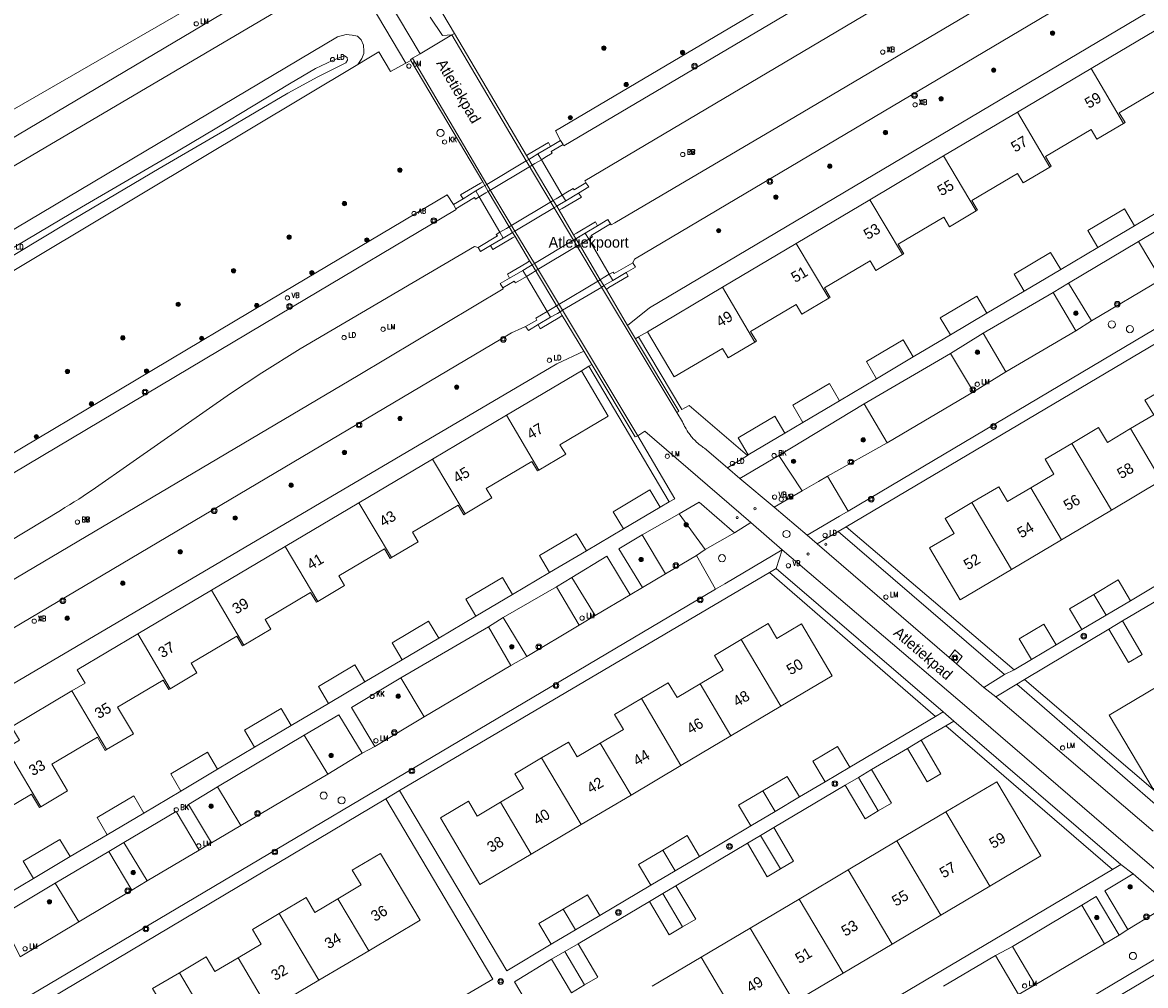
# Model space of a CAD drawing. Header units: metres. Extents: x 138165 to 154469, y 480134 to 494189.
# Tile 776 of 1056: x 145573 to 145703, y 488612 to 488723. Entities that reach past the tile are written whole.
import ezdxf

# ---------------------------------------------------------------- set-up
doc = ezdxf.new("R2010")
doc.units = ezdxf.units.M
doc.header["$LTSCALE"] = 0.001
doc.header["$MEASUREMENT"] = 0
for name, color, linetype, lineweight in [('Level 5', 7, 'Continuous', 0), ('TOP-L-topo objecten punt', 7, 'Continuous', 0), ('TOP-L-topo objecten vlak', 7, 'Continuous', 0), ('TOP-T-topo huisnummering naamgeving', 7, 'Continuous', 0)]:
    doc.layers.add(name, color=color, linetype=linetype, lineweight=lineweight)
doc.styles.add('Style-INTL_ISO', font='INTL_ISO.shx')
doc.styles.add('Style-STANDARD', font='STANDARD.shx')

# ---------------------------------------------------------------- blocks, each defined once
blk = doc.blocks.new('24')
at = {"layer": 'TOP-L-topo objecten punt', "color": 7, "linetype": 'Continuous', "lineweight": 0}
for radius in [0.025, 0.0182, 0.0115, 0.005]:
    blk.add_circle((0, 0), radius, dxfattribs=at)
blk = doc.blocks.new('121')
at = {"layer": 'TOP-L-topo objecten punt', "color": 7, "linetype": 'Continuous', "lineweight": 0}
blk.add_circle((0, 0), 0.025, dxfattribs=at)
at = {"layer": 'TOP-L-topo objecten punt', "color": 7, "linetype": 'Continuous', "lineweight": 0, "style": 'Style-STANDARD'}
blk.add_text('LD', height=0.06, dxfattribs=at).set_placement((0.0483, 0))
blk = doc.blocks.new('39')
at = {"layer": 'TOP-L-topo objecten punt', "color": 7, "linetype": 'Continuous', "lineweight": 0}
for p, q in [((0.0175, 0.0175), (-0.0175, 0.0175)), ((-0.0175, 0.0175), (-0.0175, -0.0175)), ((0.0175, 0.0175), (0.0175, -0.0175)), ((0.0175, -0.0175), (-0.0175, -0.0175))]:
    blk.add_line(p, q, dxfattribs=at)
blk.add_circle((0, 0), 0.0332, dxfattribs=at)
blk = doc.blocks.new('*U13')
at = {"layer": 'Level 5', "color": 7, "linetype": 'Continuous', "lineweight": 0}
blk.add_circle((0, 0), 0.0415, dxfattribs=at)
blk = doc.blocks.new('150')
at = {"layer": 'Level 5', "color": 7, "linetype": 'Continuous', "lineweight": 0}
blk.add_blockref('*U13', (0, 0), dxfattribs=at)
blk = doc.blocks.new('72')
at = {"layer": 'TOP-L-topo objecten punt', "color": 7, "linetype": 'Continuous', "lineweight": 0}
blk.add_circle((0, 0), 0.025, dxfattribs=at)
at = {"layer": 'TOP-L-topo objecten punt', "color": 7, "linetype": 'Continuous', "lineweight": 0, "style": 'Style-STANDARD'}
blk.add_text('BK', height=0.06, dxfattribs=at).set_placement((0.0483, 0))
blk = doc.blocks.new('10')
at = {"layer": 'TOP-L-topo objecten punt', "linetype": 'Continuous', "lineweight": 0}
blk.add_circle((0, 0), 0.0125, dxfattribs=at)
blk = doc.blocks.new('16')
at = {"layer": 'TOP-L-topo objecten punt', "color": 7, "linetype": 'Continuous', "lineweight": 0}
blk.add_circle((0, 0), 0.025, dxfattribs=at)
at = {"layer": 'TOP-L-topo objecten punt', "color": 7, "linetype": 'Continuous', "lineweight": 0, "style": 'Style-STANDARD'}
blk.add_text('LM', height=0.06, dxfattribs=at).set_placement((0.0483, 0))
blk = doc.blocks.new('119')
at = {"layer": 'TOP-L-topo objecten punt', "color": 7, "linetype": 'Continuous', "lineweight": 0}
blk.add_circle((0, 0), 0.025, dxfattribs=at)
at = {"layer": 'TOP-L-topo objecten punt', "color": 7, "linetype": 'Continuous', "lineweight": 0, "style": 'Style-STANDARD'}
blk.add_text('KK', height=0.06, dxfattribs=at).set_placement((0.0483, 0))
blk = doc.blocks.new('127')
at = {"layer": 'TOP-L-topo objecten punt', "color": 7, "linetype": 'Continuous', "lineweight": 0}
blk.add_circle((0, 0), 0.025, dxfattribs=at)
at = {"layer": 'TOP-L-topo objecten punt', "color": 7, "linetype": 'Continuous', "lineweight": 0, "style": 'Style-STANDARD'}
blk.add_text('RB', height=0.06, dxfattribs=at).set_placement((0.0483, 0))
blk = doc.blocks.new('11')
at = {"layer": 'TOP-L-topo objecten punt', "color": 7, "linetype": 'Continuous', "lineweight": 0}
blk.add_circle((0, 0), 0.025, dxfattribs=at)
at = {"layer": 'TOP-L-topo objecten punt', "color": 7, "linetype": 'Continuous', "lineweight": 0, "style": 'Style-STANDARD'}
blk.add_text('AB', height=0.06, dxfattribs=at).set_placement((0.0483, 0))
blk = doc.blocks.new('14')
at = {"layer": 'TOP-L-topo objecten punt', "color": 7, "linetype": 'Continuous', "lineweight": 0}
blk.add_circle((0, 0), 0.025, dxfattribs=at)
at = {"layer": 'TOP-L-topo objecten punt', "color": 7, "linetype": 'Continuous', "lineweight": 0, "style": 'Style-STANDARD'}
blk.add_text('VB', height=0.06, dxfattribs=at).set_placement((0.0483, 0))

msp = doc.modelspace()

# ---------------------------------------------------------------- linework, layer by layer
at = {"layer": 'TOP-L-topo objecten vlak', "flags": 128}
for points in [[(145635.71, 488709.04), (145635.79, 488708.9), (145667.98, 488727.94), (145701.67, 488747.87), (145756.54, 488780.36), (145771.54, 488789.3), (145791.79, 488801.29), (145793.03, 488802.07), (145793.43, 488802.32), (145793.82, 488802.59), (145794.21, 488802.85), (145794.6, 488803.13), (145794.98, 488803.4), (145795.36, 488803.68), (145795.74, 488803.97), (145796.11, 488804.26)], [(145814.22, 488796.31), (145813.68, 488796.05), (145813.14, 488795.79), (145812.59, 488795.52), (145812.06, 488795.24), (145811.52, 488794.96), (145779.78, 488776.22), (145765.47, 488767.79), (145643.98, 488695.76), (145643.81, 488695.33)], [(145560.85, 488785.25), (145568.48, 488789.75), (145603.28, 488732.09), (145603.69, 488731.44), (145527.35, 488687.42)], [(145643.19, 488688.07), (145645.74, 488690.11), (145807.33, 488785.98)], [(145738.81, 488764.41), (145718.01, 488752.1), (145670.45, 488723.93), (145638.23, 488704.82), (145638.36, 488704.62)], [(145641.2, 488699.87), (145641.3, 488699.72), (145641.73, 488699.97), (145662.67, 488712.28), (145686.67, 488726.51), (145722.59, 488747.84), (145741.88, 488759.21)], [(145608.55, 488731.59), (145565.75, 488706.19)], [(145567.24, 488703.76), (145610.12, 488729.03), (145610.24, 488729.1), (145610.36, 488729.16), (145610.48, 488729.21), (145610.61, 488729.26), (145610.74, 488729.29), (145610.87, 488729.33), (145611.01, 488729.36)], [(145611.01, 488729.36), (145617.46, 488718.46)], [(145666.96, 488729.66), (145634.82, 488710.65), (145635.42, 488709.51)], [(145614.12, 488728.04), (145619.15, 488719.58)], [(145625.5, 488726.41), (145623.27, 488725.09), (145621.75, 488724.19), (145623.1, 488721.91)], [(145622.81, 488721.76), (145621.73, 488721.67), (145620.29, 488723.83)], [(145705.49, 488722.93), (145696.94, 488717.86)], [(145611.9, 488718.32), (145612.39, 488719.02), (145612.6, 488719.59), (145612.62, 488719.86), (145612.58, 488720.58), (145612.28, 488721.18), (145611.88, 488721.6), (145611.27, 488721.74), (145610.57, 488721.79), (145609.54, 488721.55), (145529.01, 488673.65), (145528.28, 488673.03), (145527.78, 488672.2), (145527.69, 488671.53), (145527.81, 488670.95), (145528.14, 488670.42), (145528.7, 488669.93), (145529.34, 488669.74), (145530.45, 488669.86), (145531.25, 488670.06)], [(145619.15, 488719.58), (145622.81, 488721.76)], [(145623.1, 488721.91), (145622.81, 488721.76)], [(145631.42, 488707.14), (145622.81, 488721.76)], [(145631.46, 488707.76), (145623.1, 488721.91)], [(145611.9, 488718.32), (145612.98, 488718.97), (145614.35, 488719.79), (145615.69, 488717.53), (145617.46, 488718.46)], [(145668.77, 488666.53), (145759.52, 488720.4), (145759.91, 488720.65)], [(145564.4, 488691.66), (145577.99, 488699.83), (145588.86, 488706.25), (145596.44, 488710.69), (145603.8, 488715.01), (145607.26, 488716.9), (145610.51, 488718.51), (145610.73, 488718.82), (145610.66, 488719.15), (145610.37, 488719.33), (145610, 488719.23), (145608.96, 488718.78), (145607, 488717.85), (145603.98, 488716.08), (145595.57, 488710.98), (145591.08, 488708.31), (145579.88, 488701.78), (145569.73, 488695.78)], [(145617.46, 488718.46), (145618.05, 488718.8)], [(145618.05, 488718.8), (145618.02, 488718.85), (145618.26, 488719.05)], [(145618.05, 488718.8), (145626.4, 488704.74)], [(145619.15, 488719.58), (145618.26, 488719.05)], [(145618.26, 488719.05), (145626.87, 488704.43)], [(145531.25, 488670.06), (145611.9, 488718.32)], [(145696.94, 488717.86), (145688.39, 488712.79)], [(145700.71, 488711.49), (145696.94, 488717.86)], [(145700.71, 488711.49), (145700.87, 488711.59), (145700.21, 488712.71), (145705.5, 488715.84), (145706.16, 488714.72), (145709.27, 488716.57)], [(145688.39, 488712.79), (145679.84, 488707.72)], [(145688.39, 488712.79), (145692.17, 488706.43)], [(145692.17, 488706.43), (145692.32, 488706.52), (145691.66, 488707.64), (145696.95, 488710.77), (145697.61, 488709.65), (145700.71, 488711.49)], [(145635.42, 488709.51), (145634.27, 488708.83)], [(145635.42, 488709.51), (145635.71, 488709.04)], [(145634.27, 488708.83), (145634, 488709.3), (145631.77, 488707.95), (145631.46, 488707.76)], [(145633.19, 488707.29), (145632.79, 488707.96), (145634.27, 488708.83)], [(145635.71, 488709.04), (145634.34, 488708.22), (145634.46, 488708.03), (145633.59, 488707.53), (145633.19, 488707.29)], [(145633.19, 488707.29), (145632.79, 488707.96), (145632.03, 488707.51), (145631.73, 488707.32), (145631.42, 488707.14), (145626.87, 488704.43), (145626.62, 488704.28), (145626.38, 488704.14), (145625.58, 488703.67), (145625.98, 488702.99)], [(145633.19, 488707.29), (145632.43, 488706.84), (145632.11, 488706.64), (145627.02, 488703.61), (145626.77, 488703.46), (145625.98, 488702.99)], [(145626.87, 488704.43), (145631.42, 488707.14)], [(145631.73, 488707.32), (145631.42, 488707.14)], [(145648.89, 488677.97), (145640.18, 488692.51), (145636.92, 488697.97), (145634.67, 488701.71), (145631.42, 488707.14)], [(145631.46, 488707.76), (145631.73, 488707.32)], [(145635.25, 488701.44), (145634.97, 488701.89), (145634.55, 488702.55), (145632.11, 488706.64), (145631.73, 488707.32)], [(145635.61, 488703.19), (145633.19, 488707.29)], [(145635.61, 488703.19), (145633.19, 488707.29)], [(145679.84, 488707.72), (145671.29, 488702.65)], [(145683.61, 488701.36), (145679.84, 488707.72)], [(145683.61, 488701.36), (145683.77, 488701.45), (145683.11, 488702.57), (145688.4, 488705.7), (145689.06, 488704.59), (145692.17, 488706.43)], [(145626.4, 488704.74), (145626.12, 488704.58), (145623.83, 488703.2), (145624.12, 488702.75)], [(145626.62, 488704.28), (145626.4, 488704.74)], [(145626.87, 488704.43), (145626.62, 488704.28)], [(145626.62, 488704.28), (145627.02, 488703.61), (145629.45, 488699.51), (145629.84, 488698.84), (145630.15, 488698.39)], [(145626.87, 488704.43), (145630.12, 488699), (145632.38, 488695.25), (145635.63, 488689.83), (145644.36, 488675.29)], [(145635.61, 488703.19), (145636.04, 488703.45), (145636.89, 488703.96), (145637.01, 488703.78), (145638.36, 488704.62)], [(145638.36, 488704.62), (145638.69, 488704.15), (145637.51, 488703.42)], [(145622.99, 488702.08), (145622.27, 488703.23), (145603.32, 488691.96), (145569.05, 488671.57)], [(145625.98, 488702.99), (145625.54, 488702.73), (145625.42, 488702.91), (145623.28, 488701.61)], [(145624.12, 488702.75), (145625.58, 488703.67), (145625.98, 488702.99)], [(145625.98, 488702.99), (145628.38, 488698.88)], [(145625.98, 488702.99), (145628.38, 488698.88)], [(145628.38, 488698.88), (145628.78, 488698.2), (145629.52, 488698.65), (145629.84, 488698.84), (145630.12, 488699), (145634.71, 488701.73), (145634.97, 488701.89), (145635.29, 488702.09), (145636.01, 488702.52), (145635.61, 488703.19)], [(145628.38, 488698.88), (145629.13, 488699.33), (145629.45, 488699.51), (145634.55, 488702.55), (145634.89, 488702.75), (145635.61, 488703.19)], [(145637.51, 488703.42), (145637.83, 488702.93), (145635.59, 488701.64), (145635.25, 488701.44)], [(145637.51, 488703.42), (145636.01, 488702.52), (145635.61, 488703.19)], [(145702.43, 488697.8), (145710.87, 488702.83), (145713.52, 488698.41)], [(145570.07, 488669.85), (145604.34, 488690.24), (145623.33, 488701.53), (145623.28, 488701.61)], [(145624.12, 488702.75), (145622.99, 488702.08)], [(145623.28, 488701.61), (145622.99, 488702.08)], [(145671.29, 488702.65), (145662.74, 488697.58)], [(145675.06, 488696.29), (145671.29, 488702.65)], [(145701.97, 488699.62), (145700.8, 488701.61), (145696.55, 488699.09), (145697.72, 488697.11)], [(145706.27, 488702.19), (145701.97, 488699.62)], [(145635.25, 488701.44), (145636.92, 488698.57)], [(145639.71, 488699.63), (145640.89, 488700.34), (145641.2, 488699.87)], [(145675.06, 488696.29), (145675.22, 488696.38), (145674.55, 488697.5), (145679.85, 488700.63), (145680.51, 488699.52), (145683.61, 488701.36)], [(145636.92, 488698.57), (145637.25, 488698.77), (145639.46, 488700.09), (145639.71, 488699.63)], [(145638.69, 488698.08), (145638.28, 488698.78), (145639.71, 488699.63)], [(145641.2, 488699.87), (145638.95, 488698.52), (145639.12, 488698.34), (145638.69, 488698.08)], [(145701.97, 488699.62), (145697.72, 488697.11)], [(145625.87, 488697.11), (145628.1, 488698.45), (145627.96, 488698.63), (145628.38, 488698.88)], [(145628.38, 488698.88), (145628.78, 488698.2), (145627.3, 488697.34)], [(145630.15, 488698.39), (145629.83, 488698.24), (145627.56, 488696.86), (145627.3, 488697.34)], [(145631.83, 488695.56), (145630.15, 488698.39)], [(145638.69, 488698.08), (145638.28, 488698.78), (145637.49, 488698.31), (145637.19, 488698.13), (145636.95, 488697.99), (145632.4, 488695.26), (145632.11, 488695.09), (145631.74, 488694.87), (145631.04, 488694.45), (145631.45, 488693.76)], [(145631.45, 488693.76), (145632.16, 488694.19), (145632.52, 488694.41), (145637.61, 488697.44), (145637.91, 488697.62), (145638.69, 488698.08)], [(145640.73, 488692.25), (145640.45, 488692.69), (145640.02, 488693.37), (145637.61, 488697.44), (145637.19, 488698.13), (145636.92, 488698.57)], [(145638.69, 488698.08), (145641.07, 488694)], [(145641.07, 488694), (145638.69, 488698.08)], [(145694.32, 488692.97), (145702.43, 488697.8)], [(145705.08, 488693.39), (145702.43, 488697.8)], [(145625.87, 488697.11), (145625.42, 488697.24), (145605.24, 488685.38), (145600.79, 488682.59), (145597.16, 488680.18), (145585.84, 488672.3), (145581.1, 488668.99), (145580.58, 488668.64), (145580.07, 488668.29), (145579.54, 488667.95), (145579.02, 488667.61), (145578.48, 488667.28), (145577.95, 488666.95), (145577.42, 488666.63), (145544.8, 488646.96)], [(145627.3, 488697.34), (145626.14, 488696.64), (145625.87, 488697.11)], [(145662.74, 488697.58), (145654.19, 488692.52)], [(145662.74, 488697.58), (145666.51, 488691.22)], [(145693.42, 488694.56), (145692.24, 488696.54), (145688, 488694.02), (145689.17, 488692.04)], [(145697.72, 488697.11), (145693.42, 488694.56)], [(145629.5, 488693.55), (145629.25, 488694.03), (145631.52, 488695.35), (145631.83, 488695.56)], [(145631.83, 488695.56), (145632.11, 488695.09), (145635.37, 488689.64), (145635.61, 488689.24)], [(145641.07, 488694), (145641.51, 488694.26), (145641.63, 488694.09), (145643.81, 488695.33)], [(145643.81, 488695.33), (145644.11, 488694.84), (145643.01, 488694.23)], [(145666.51, 488691.22), (145666.67, 488691.31), (145666.01, 488692.43), (145671.3, 488695.56), (145671.96, 488694.45), (145675.06, 488696.29)], [(145631.45, 488693.76), (145630.18, 488693.01), (145630.05, 488693.21), (145628.72, 488692.42)], [(145629.5, 488693.55), (145631.04, 488694.45), (145631.45, 488693.76)], [(145631.45, 488693.76), (145633.87, 488689.7)], [(145631.45, 488693.76), (145633.87, 488689.7)], [(145641.07, 488694), (145640.37, 488693.58), (145640.02, 488693.37), (145634.95, 488690.35), (145634.65, 488690.17), (145633.87, 488689.7)], [(145633.87, 488689.7), (145634.27, 488689.03), (145635.08, 488689.47), (145635.37, 488689.64), (145635.64, 488689.84), (145640.19, 488692.52), (145640.45, 488692.69), (145640.79, 488692.88), (145641.48, 488693.3), (145641.07, 488694)], [(145643.01, 488694.23), (145643.26, 488693.77), (145641.03, 488692.46), (145640.73, 488692.25)], [(145643.01, 488694.23), (145641.48, 488693.3), (145641.07, 488694)], [(145693.42, 488694.56), (145689.17, 488692.04)], [(145559.41, 488651.19), (145580.41, 488663.6), (145611.96, 488682.27), (145628.76, 488692.32), (145628.72, 488692.42)], [(145628.72, 488692.42), (145628.41, 488692.92), (145629.5, 488693.55)], [(145654.19, 488692.52), (145645.48, 488687.35)], [(145657.96, 488686.15), (145654.19, 488692.52)], [(145668.55, 488664.71), (145716.69, 488693.26)], [(145692.55, 488691.88), (145694.32, 488692.97)], [(145694.32, 488692.97), (145696.98, 488688.59)], [(145705.08, 488693.39), (145696.98, 488688.59)], [(145640.73, 488692.25), (145643.19, 488688.07)], [(145657.96, 488686.15), (145658.12, 488686.24), (145657.46, 488687.36), (145662.75, 488690.49), (145663.41, 488689.38), (145666.51, 488691.22)], [(145684.86, 488689.48), (145683.69, 488691.48), (145679.44, 488688.96), (145680.62, 488686.98)], [(145684.44, 488687.16), (145692.55, 488691.88)], [(145689.17, 488692.04), (145684.86, 488689.48)], [(145695.17, 488687.46), (145692.55, 488691.88)], [(145631.36, 488687.95), (145632.66, 488688.7), (145632.56, 488688.92), (145633.87, 488689.7)], [(145633.87, 488689.7), (145634.27, 488689.03), (145632.82, 488688.17)], [(145635.61, 488689.24), (145635.32, 488689.02), (145633.05, 488687.69), (145632.82, 488688.17)], [(145638.11, 488685.11), (145635.61, 488689.24)], [(145684.86, 488689.48), (145680.62, 488686.98)], [(145696.98, 488688.59), (145695.17, 488687.46)], [(145631.36, 488687.95), (145630.93, 488687.77), (145629.74, 488687.2), (145560.24, 488646.06), (145555.52, 488643.21), (145555.27, 488643.08), (145555.02, 488642.95), (145554.9, 488642.88), (145554.66, 488642.73)], [(145632.82, 488688.17), (145631.69, 488687.47), (145631.36, 488687.95)], [(145644.1, 488686.53), (145643.19, 488688.07)], [(145645.48, 488687.35), (145644.44, 488686.74)], [(145645.48, 488687.35), (145648.6, 488682.11), (145654.19, 488685.42), (145654.86, 488684.31), (145657.96, 488686.15)], [(145695.17, 488687.46), (145687.06, 488682.71)], [(145644.1, 488686.53), (145644.44, 488686.74)], [(145648.89, 488677.97), (145649.12, 488678.13), (145644.1, 488686.53)], [(145644.44, 488686.74), (145649.48, 488678.31), (145650.32, 488678.81), (145657.08, 488673.01)], [(145676.32, 488684.42), (145675.14, 488686.4), (145670.89, 488683.88), (145672.07, 488681.9)], [(145680.62, 488686.98), (145676.32, 488684.42)], [(145680.62, 488684.84), (145684.44, 488687.16)], [(145684.44, 488687.16), (145687.06, 488682.71)], [(145557.4, 488625.93), (145557.69, 488627.52), (145558.12, 488629.6), (145558.85, 488632), (145559.56, 488633.77), (145560.51, 488635.67), (145561.65, 488637.56), (145563.32, 488639.78), (145564.69, 488641.3), (145566.06, 488642.59), (145567.18, 488643.52), (145568.44, 488644.44), (145569.85, 488645.34), (145634.98, 488683.64), (145638.11, 488685.11)], [(145638.11, 488685.11), (145639.05, 488683.55)], [(145670.63, 488678.97), (145680.62, 488684.84)], [(145683.31, 488680.39), (145680.62, 488684.84)], [(145638.71, 488683.34), (145637.84, 488682.82)], [(145638.71, 488683.34), (145639.05, 488683.55)], [(145648.03, 488667.63), (145638.71, 488683.34)], [(145639.05, 488683.55), (145644.08, 488675.16), (145644.36, 488675.29)], [(145676.32, 488684.42), (145672.07, 488681.9)], [(145637.84, 488682.82), (145629.13, 488677.66)], [(145632.91, 488671.29), (145636.01, 488673.14), (145635.35, 488674.25), (145640.95, 488677.57), (145637.84, 488682.82)], [(145687.06, 488682.71), (145683.31, 488680.39)], [(145667.77, 488679.35), (145666.6, 488681.33), (145662.35, 488678.82), (145663.52, 488676.84)], [(145672.07, 488681.9), (145667.77, 488679.35)], [(145706.28, 488681.27), (145703.17, 488679.42), (145704.2, 488677.7), (145701.51, 488676.11)], [(145683.31, 488680.39), (145673.28, 488674.47)], [(145660.71, 488672.98), (145670.63, 488678.97)], [(145667.77, 488679.35), (145663.52, 488676.84)], [(145670.63, 488678.97), (145673.28, 488674.47)], [(145629.13, 488677.66), (145620.58, 488672.59)], [(145629.13, 488677.66), (145632.91, 488671.29)], [(145654.77, 488671.56), (145652.1, 488673.84), (145651.95, 488673.94), (145651.86, 488674.01), (145651.67, 488674.15), (145651.49, 488674.29), (145651.31, 488674.45), (145651.22, 488674.52), (145651.14, 488674.6), (145651.05, 488674.68), (145650.97, 488674.77), (145650.81, 488674.94), (145650.65, 488675.11), (145650.58, 488675.2), (145650.43, 488675.39), (145650.3, 488675.58), (145650.23, 488675.67), (145650.1, 488675.87), (145649.98, 488676.07), (145649.86, 488676.27), (145649.8, 488676.37), (145649.7, 488676.58), (145649.65, 488676.69), (145649.56, 488676.9), (145648.89, 488677.97)], [(145661.42, 488675.59), (145660.25, 488677.57), (145656, 488675.05), (145657.17, 488673.07)], [(145663.52, 488676.84), (145661.42, 488675.59)], [(145644.36, 488675.29), (145645.18, 488675.81), (145657.5, 488665.21)], [(145661.42, 488675.59), (145657.17, 488673.07)], [(145701.51, 488676.11), (145698.83, 488674.52), (145697.81, 488676.24), (145694.7, 488674.4)], [(145705.08, 488670.09), (145701.51, 488676.11)], [(145644.36, 488675.29), (145648.65, 488667.98), (145648.03, 488667.63)], [(145673.28, 488674.47), (145666.37, 488670.61)], [(145694.7, 488674.4), (145691.6, 488672.56), (145692.62, 488670.84), (145689.93, 488669.25)], [(145694.7, 488674.4), (145699.29, 488666.66)], [(145657.08, 488673.01), (145654.77, 488671.56)], [(145656.21, 488670.34), (145660.71, 488672.98)], [(145657.17, 488673.07), (145657.08, 488673.01)], [(145663.45, 488668.89), (145660.71, 488672.98)], [(145620.58, 488672.59), (145612.03, 488667.52)], [(145620.58, 488672.59), (145624.36, 488666.22)], [(145624.36, 488666.22), (145627.46, 488668.07), (145626.8, 488669.18), (145632.09, 488672.32), (145632.75, 488671.2), (145632.91, 488671.29)], [(145654.77, 488671.56), (145656.21, 488670.34)], [(145660.17, 488667.02), (145656.21, 488670.34)], [(145666.37, 488670.61), (145665.33, 488670), (145663.45, 488668.89)], [(145666.37, 488670.61), (145668.77, 488666.53)], [(145646.95, 488667.02), (145645.78, 488669), (145641.53, 488666.48), (145642.71, 488664.51)], [(145689.93, 488669.25), (145687.25, 488667.66), (145686.23, 488669.38), (145683.12, 488667.53)], [(145693.5, 488663.23), (145689.93, 488669.25)], [(145699.29, 488666.66), (145705.08, 488670.09)], [(145663.45, 488668.89), (145660.17, 488667.02)], [(145612.03, 488667.52), (145603.48, 488662.45)], [(145615.81, 488661.16), (145612.03, 488667.52)], [(145615.81, 488661.16), (145618.91, 488663), (145618.25, 488664.11), (145623.54, 488667.25), (145624.2, 488666.13), (145624.36, 488666.22)], [(145646.95, 488667.02), (145642.71, 488664.51)], [(145648.03, 488667.63), (145646.95, 488667.02)], [(145649.19, 488666.22), (145651.49, 488667.6), (145655.59, 488664.02)], [(145660.17, 488667.02), (145664, 488663.76)], [(145664, 488663.76), (145667.75, 488665.95), (145668.77, 488666.53)], [(145683.12, 488667.53), (145680.02, 488665.69), (145681.04, 488663.97), (145678.2, 488662.29), (145681.77, 488656.27), (145687.71, 488659.79)], [(145683.12, 488667.53), (145687.71, 488659.79)], [(145693.5, 488663.23), (145699.29, 488666.66)], [(145644.87, 488663.79), (145649.19, 488666.22)], [(145649.19, 488666.22), (145652.17, 488662.08)], [(145657.5, 488665.21), (145655.59, 488664.02)], [(145657.5, 488665.21), (145661.12, 488662.07)], [(145638.41, 488661.96), (145637.23, 488663.93), (145632.98, 488661.42), (145634.15, 488659.44)], [(145642.71, 488664.51), (145638.41, 488661.96)], [(145644.93, 488657.68), (145642.17, 488662.18), (145644.87, 488663.79)], [(145647.59, 488659.27), (145644.87, 488663.79)], [(145655.59, 488664.02), (145652.17, 488662.08)], [(145664, 488663.76), (145665.19, 488662.77)], [(145665.19, 488662.77), (145667.62, 488664.18)], [(145667.62, 488664.18), (145668.55, 488664.71)], [(145686.9, 488647.59), (145667.62, 488664.18)], [(145668.55, 488664.71), (145688, 488648.14)], [(145603.48, 488662.45), (145594.93, 488657.38)], [(145607.26, 488656.09), (145603.48, 488662.45)], [(145680.46, 488649.59), (145665.19, 488662.77)], [(145687.71, 488659.79), (145693.5, 488663.23)], [(145607.26, 488656.09), (145610.36, 488657.93), (145609.7, 488659.04), (145614.99, 488662.18), (145615.65, 488661.06), (145615.81, 488661.16)], [(145638.41, 488661.96), (145634.15, 488659.44)], [(145636.71, 488658.84), (145640.77, 488661.32), (145643.49, 488656.86)], [(145651.19, 488661.39), (145647.59, 488659.27)], [(145652.17, 488662.08), (145651.19, 488661.39)], [(145651.19, 488661.39), (145653.4, 488657.51)], [(145653.4, 488657.51), (145654.45, 488658.11), (145661.12, 488662.07)], [(145661.12, 488662.07), (145660.43, 488659.9)], [(145661.12, 488662.07), (145682.51, 488643.81), (145707.9, 488622)], [(145659.65, 488659.45), (145660.43, 488659.9)], [(145660.43, 488659.9), (145679.77, 488643.28)], [(145616.73, 488634.15), (145659.65, 488659.45)], [(145629.85, 488656.89), (145628.67, 488658.87), (145624.42, 488656.35), (145625.6, 488654.37)], [(145634.15, 488659.44), (145629.85, 488656.89)], [(145634.94, 488657.76), (145636.71, 488658.84)], [(145636.71, 488658.84), (145639.42, 488654.45)], [(145647.59, 488659.27), (145644.93, 488657.68)], [(145678.9, 488642.75), (145659.65, 488659.45)], [(145701.5, 488656.16), (145700.07, 488658.57), (145697.26, 488656.9)], [(145707.43, 488659.69), (145701.5, 488656.16)], [(145565.56, 488605.49), (145653.4, 488657.51)], [(145594.93, 488657.38), (145586.38, 488652.31)], [(145594.93, 488657.38), (145598.71, 488651.02)], [(145628.77, 488654.22), (145634.94, 488657.76)], [(145637.58, 488653.31), (145634.94, 488657.76)], [(145643.49, 488656.86), (145644.93, 488657.68)], [(145598.71, 488651.02), (145601.81, 488652.86), (145601.15, 488653.98), (145606.44, 488657.11), (145607.1, 488655.99), (145607.26, 488656.09)], [(145629.85, 488656.89), (145625.6, 488654.37)], [(145643.49, 488656.86), (145639.42, 488654.45)], [(145697.26, 488656.9), (145694.45, 488655.23), (145695.87, 488652.83)], [(145698.68, 488654.49), (145697.26, 488656.9)], [(145701.5, 488656.16), (145698.68, 488654.49)], [(145700.59, 488653.82), (145704.71, 488656.26)], [(145621.29, 488651.82), (145620.12, 488653.8), (145615.88, 488651.28), (145617.05, 488649.3)], [(145625.6, 488654.37), (145621.29, 488651.82)], [(145627.07, 488653.13), (145628.77, 488654.22)], [(145628.77, 488654.22), (145631.51, 488649.71)], [(145639.42, 488654.45), (145637.58, 488653.31)], [(145660.96, 488643.93), (145666.91, 488647.45), (145663.34, 488653.47), (145660.5, 488651.79), (145659.48, 488653.51), (145656.37, 488651.67)], [(145692.9, 488651.06), (145691.47, 488653.45), (145688.61, 488651.75), (145690.03, 488649.35)], [(145698.68, 488654.49), (145695.87, 488652.83)], [(145698.98, 488652.86), (145701.28, 488648.99), (145702.87, 488649.94), (145700.59, 488653.82)], [(145698.98, 488652.86), (145700.59, 488653.82)], [(145586.38, 488652.31), (145579.37, 488648.16), (145580.29, 488646.61), (145578.75, 488645.7)], [(145590.16, 488645.95), (145586.38, 488652.31)], [(145590.16, 488645.95), (145593.26, 488647.79), (145592.6, 488648.91), (145597.89, 488652.04), (145598.55, 488650.92), (145598.71, 488651.02)], [(145627.07, 488653.13), (145616.88, 488647.21)], [(145629.64, 488648.65), (145627.07, 488653.13)], [(145637.58, 488653.31), (145631.51, 488649.71)], [(145689.2, 488647.04), (145698.98, 488652.86)], [(145695.87, 488652.83), (145692.9, 488651.06)], [(145621.29, 488651.82), (145617.05, 488649.3)], [(145656.37, 488651.67), (145653.27, 488649.83), (145654.29, 488648.11), (145651.6, 488646.52)], [(145660.96, 488643.93), (145656.37, 488651.67)], [(145692.9, 488651.06), (145690.03, 488649.35)], [(145631.51, 488649.71), (145629.64, 488648.65)], [(145681.32, 488648.84), (145681.98, 488649.71), (145681.15, 488650.48), (145680.46, 488649.59)], [(145681.32, 488648.84), (145680.46, 488649.59)], [(145612.74, 488646.75), (145611.58, 488648.73), (145607.33, 488646.21), (145608.51, 488644.23)], [(145617.05, 488649.3), (145612.74, 488646.75)], [(145619.59, 488642.7), (145629.64, 488648.65)], [(145684.5, 488646.09), (145681.32, 488648.84)], [(145688, 488648.14), (145686.9, 488647.59)], [(145690.03, 488649.35), (145688, 488648.14)], [(145582.78, 488638.9), (145585.88, 488640.74), (145584.05, 488643.84), (145589.34, 488646.97), (145590, 488645.86), (145590.16, 488645.95)], [(145613.89, 488639.28), (145611.19, 488643.78), (145616.88, 488647.21)], [(145616.88, 488647.21), (145619.59, 488642.7)], [(145686.9, 488647.59), (145684.5, 488646.09)], [(145688.31, 488646.47), (145689.2, 488647.04)], [(145689.2, 488647.04), (145708.65, 488630.4)], [(145578.75, 488645.7), (145571.74, 488641.54), (145572.66, 488639.99), (145571.12, 488639.08)], [(145582.78, 488638.9), (145578.75, 488645.7)], [(145612.74, 488646.75), (145608.51, 488644.23)], [(145651.6, 488646.52), (145648.92, 488644.93), (145647.9, 488646.65), (145644.79, 488644.81)], [(145655.17, 488640.49), (145651.6, 488646.52)], [(145685.89, 488645.01), (145684.5, 488646.09)], [(145685.89, 488645.01), (145688.31, 488646.47)], [(145707.58, 488629.81), (145688.31, 488646.47)], [(145704.94, 488646.4), (145699.05, 488642.91), (145704.15, 488634.3), (145710.04, 488637.8)], [(145608.51, 488644.23), (145604.19, 488641.68)], [(145644.79, 488644.81), (145641.69, 488642.97), (145642.71, 488641.24), (145640.02, 488639.65)], [(145644.79, 488644.81), (145649.38, 488637.06)], [(145704.15, 488629.43), (145685.89, 488645.01)], [(145604.19, 488641.68), (145603.02, 488643.67), (145598.77, 488641.15), (145599.94, 488639.17)], [(145605.7, 488640.57), (145609.69, 488642.95), (145612.4, 488638.48)], [(145655.17, 488640.49), (145660.96, 488643.93)], [(145679.77, 488643.28), (145678.9, 488642.75)], [(145679.77, 488643.28), (145681.02, 488642.2)], [(145604.19, 488641.68), (145599.94, 488639.17)], [(145619.59, 488642.7), (145613.89, 488639.28)], [(145678.9, 488642.75), (145668.98, 488636.87)], [(145677.23, 488639.98), (145680.09, 488641.66)], [(145680.09, 488641.66), (145681.02, 488642.2)], [(145699.42, 488625), (145680.09, 488641.66)], [(145681.02, 488642.2), (145700.4, 488625.59)], [(145575.15, 488632.28), (145578.25, 488634.12), (145576.42, 488637.22), (145581.71, 488640.36), (145582.62, 488638.81), (145582.78, 488638.9)], [(145595.64, 488634.57), (145605.7, 488640.57)], [(145608.42, 488636.05), (145605.7, 488640.57)], [(145649.38, 488637.06), (145655.17, 488640.49)], [(145571.12, 488639.08), (145575.15, 488632.28)], [(145599.94, 488639.17), (145595.64, 488636.62)], [(145612.4, 488638.48), (145613.89, 488639.28)], [(145640.02, 488639.65), (145637.34, 488638.06), (145636.32, 488639.78), (145633.21, 488637.94)], [(145643.59, 488633.63), (145640.02, 488639.65)], [(145668.98, 488636.87), (145667.53, 488639.26), (145664.67, 488637.56), (145666.09, 488635.16)], [(145671.49, 488636.6), (145675.63, 488639.04)], [(145675.63, 488639.04), (145677.93, 488635.17), (145679.52, 488636.11), (145677.23, 488639.98)], [(145675.63, 488639.04), (145677.23, 488639.98)], [(145595.64, 488636.62), (145594.47, 488638.6), (145590.22, 488636.08), (145591.39, 488634.1)], [(145612.4, 488638.48), (145608.42, 488636.05)], [(145633.21, 488637.94), (145630.11, 488636.1), (145631.13, 488634.38), (145628.45, 488632.79)], [(145637.8, 488630.2), (145633.21, 488637.94)], [(145595.64, 488636.62), (145591.39, 488634.1)], [(145643.59, 488633.63), (145649.38, 488637.06)], [(145668.98, 488636.87), (145666.09, 488635.16)], [(145669.96, 488635.68), (145671.49, 488636.6)], [(145672.26, 488631.8), (145673.79, 488632.71), (145671.49, 488636.6)], [(145608.42, 488636.05), (145598.36, 488630.12)], [(145663.14, 488633.41), (145661.7, 488635.8), (145658.88, 488634.13)], [(145666.09, 488635.16), (145663.14, 488633.41)], [(145668.43, 488634.76), (145669.96, 488635.68)], [(145672.26, 488631.8), (145669.96, 488635.68)], [(145685.21, 488623.08), (145691.11, 488626.57), (145686.01, 488635.17), (145680.11, 488631.68)], [(145591.39, 488634.1), (145587.09, 488631.55)], [(145595.64, 488634.57), (145592.26, 488632.53), (145594.96, 488628.08)], [(145598.36, 488630.12), (145595.64, 488634.57)], [(145616.73, 488634.15), (145615.16, 488633.19)], [(145634.34, 488616.34), (145629.19, 488613.26), (145616.73, 488634.15)], [(145658.88, 488634.13), (145656.07, 488632.46), (145657.49, 488630.06)], [(145658.88, 488634.13), (145660.31, 488631.73)], [(145660.16, 488629.86), (145668.43, 488634.76)], [(145668.43, 488634.76), (145670.73, 488630.89), (145672.26, 488631.8)], [(145564.84, 488629.83), (145567.36, 488625.57), (145570.62, 488627.5), (145568.79, 488630.6), (145574.08, 488633.74), (145574.99, 488632.19), (145575.15, 488632.28)], [(145571.44, 488607.19), (145615.16, 488633.19)], [(145587.09, 488631.55), (145585.92, 488633.53), (145581.67, 488631.02), (145582.85, 488629.04)], [(145615.16, 488633.19), (145627.56, 488612.3), (145621.13, 488608.53)], [(145628.45, 488632.79), (145625.76, 488631.2), (145624.74, 488632.92), (145621.48, 488630.99), (145626.07, 488623.25), (145632.02, 488626.77)], [(145628.45, 488632.79), (145632.02, 488626.77)], [(145637.8, 488630.2), (145643.59, 488633.63)], [(145663.14, 488633.41), (145660.31, 488631.73)], [(145587.09, 488631.55), (145582.85, 488629.04)], [(145584.76, 488628.14), (145590.84, 488631.74), (145593.53, 488627.24)], [(145660.31, 488631.73), (145657.49, 488630.06)], [(145680.11, 488631.68), (145674.43, 488628.31)], [(145685.21, 488623.08), (145680.11, 488631.68)], [(145594.96, 488628.08), (145598.36, 488630.12)], [(145632.02, 488626.77), (145637.8, 488630.2)], [(145657.49, 488630.06), (145651.53, 488626.51)], [(145582.85, 488629.04), (145578.54, 488626.49)], [(145651.53, 488626.51), (145650.1, 488628.93), (145647.28, 488627.26)], [(145657.09, 488628.04), (145658.62, 488628.94)], [(145658.62, 488628.94), (145660.16, 488629.86)], [(145660.91, 488625.07), (145658.62, 488628.94)], [(145660.91, 488625.07), (145662.44, 488625.98), (145660.16, 488629.86)], [(145578.54, 488626.49), (145577.37, 488628.47), (145573.12, 488625.95), (145574.3, 488623.97)], [(145583.05, 488627.1), (145584.76, 488628.14)], [(145584.76, 488628.14), (145587.48, 488623.67)], [(145593.53, 488627.24), (145594.96, 488628.08)], [(145648.8, 488623.12), (145657.09, 488628.04)], [(145657.09, 488628.04), (145659.38, 488624.16), (145660.91, 488625.07)], [(145674.43, 488628.31), (145668.76, 488624.95)], [(145674.43, 488628.31), (145679.53, 488619.71)], [(145578.54, 488626.49), (145574.3, 488623.97)], [(145576.83, 488623.42), (145583.05, 488627.1)], [(145585.71, 488622.59), (145583.05, 488627.1)], [(145593.53, 488627.24), (145587.48, 488623.67)], [(145613.17, 488615.59), (145619.12, 488619.12), (145614.53, 488626.86), (145611.27, 488624.93), (145612.29, 488623.21), (145609.61, 488621.61)], [(145647.28, 488627.26), (145644.47, 488625.59), (145645.89, 488623.2)], [(145648.71, 488624.85), (145647.28, 488627.26)], [(145651.53, 488626.51), (145648.71, 488624.85)], [(145699.42, 488625), (145642.36, 488591.24)], [(145648.71, 488624.85), (145645.89, 488623.2)], [(145668.76, 488624.95), (145663.08, 488621.58)], [(145668.76, 488624.95), (145673.86, 488616.34)], [(145700.4, 488625.59), (145699.42, 488625)], [(145701.82, 488624.49), (145700.4, 488625.59)], [(145574.3, 488623.97), (145569.98, 488621.4), (145568.2, 488620.22)], [(145572.75, 488614.89), (145570.42, 488619.59), (145576.83, 488623.42)], [(145576.83, 488623.42), (145579.56, 488618.95)], [(145587.48, 488623.67), (145585.71, 488622.59)], [(145701.21, 488618.04), (145698.54, 488622.54), (145701.82, 488624.49)], [(145701.82, 488624.49), (145706, 488620.85)], [(145585.71, 488622.59), (145579.56, 488618.95)], [(145639.98, 488619.68), (145638.54, 488622.08), (145635.73, 488620.41)], [(145645.89, 488623.2), (145639.98, 488619.68)], [(145645.73, 488621.3), (145647.27, 488622.21)], [(145647.27, 488622.21), (145648.8, 488623.12)], [(145649.56, 488618.34), (145647.27, 488622.21)], [(145649.56, 488618.34), (145651.09, 488619.24), (145648.8, 488623.12)], [(145679.53, 488619.71), (145685.21, 488623.08)], [(145609.61, 488621.61), (145606.92, 488620.02), (145605.9, 488621.74), (145602.8, 488619.9)], [(145609.61, 488621.61), (145613.17, 488615.59)], [(145637.45, 488616.4), (145645.73, 488621.3)], [(145645.73, 488621.3), (145648.03, 488617.43), (145649.56, 488618.34)], [(145663.08, 488621.58), (145657.4, 488618.21)], [(145668.18, 488612.98), (145663.08, 488621.58)], [(145687.83, 488616.07), (145695.86, 488620.88)], [(145695.86, 488620.88), (145697.51, 488621.87), (145700.21, 488617.4)], [(145695.86, 488620.88), (145698.5, 488616.39)], [(145602.8, 488619.9), (145599.69, 488618.06), (145600.71, 488616.34), (145598.03, 488614.75)], [(145602.8, 488619.9), (145607.39, 488612.16)], [(145635.73, 488620.41), (145632.91, 488618.74), (145634.34, 488616.34)], [(145635.73, 488620.41), (145637.15, 488618.01)], [(145639.98, 488619.68), (145637.15, 488618.01)], [(145673.86, 488616.34), (145679.53, 488619.71)], [(145704.55, 488620.03), (145704.26, 488619.9), (145701.21, 488618.04)], [(145579.56, 488618.95), (145572.75, 488614.89)], [(145657.4, 488618.21), (145651.72, 488614.85)], [(145662.5, 488609.61), (145657.4, 488618.21)], [(145637.15, 488618.01), (145634.34, 488616.34)], [(145698.5, 488616.39), (145700.21, 488617.4)], [(145700.21, 488617.4), (145701.21, 488618.04)], [(145607.39, 488612.16), (145613.17, 488615.59)], [(145635.91, 488615.49), (145637.45, 488616.4)], [(145638.21, 488611.63), (145639.74, 488612.53), (145637.45, 488616.4)], [(145658.96, 488585.92), (145702.73, 488611.85), (145709.73, 488616.05)], [(145659.36, 488587.85), (145706.89, 488616.1)], [(145668.18, 488612.98), (145673.86, 488616.34)], [(145685.86, 488615.02), (145687.83, 488616.07)], [(145687.83, 488616.07), (145690.44, 488611.62)], [(145690.44, 488611.62), (145698.5, 488616.39)], [(145598.03, 488614.75), (145595.34, 488613.16), (145594.32, 488614.88), (145591.22, 488613.04)], [(145601.6, 488608.73), (145598.03, 488614.75)], [(145642.36, 488591.24), (145630.06, 488611.97), (145634.38, 488614.59)], [(145634.38, 488614.59), (145635.91, 488615.49)], [(145634.38, 488614.59), (145636.68, 488610.72), (145638.21, 488611.63)], [(145638.21, 488611.63), (145635.91, 488615.49)], [(145651.72, 488614.85), (145646.05, 488611.48)], [(145651.72, 488614.85), (145656.82, 488606.24)], [(145685.86, 488615.02), (145679.83, 488611.46)], [(145688.53, 488610.52), (145685.86, 488615.02)], [(145591.22, 488613.04), (145588.11, 488611.2), (145589.13, 488609.48), (145586.45, 488607.89)], [(145591.22, 488613.04), (145595.81, 488605.3)], [(145662.5, 488609.61), (145668.18, 488612.98)], [(145601.6, 488608.73), (145607.39, 488612.16)], [(145690.44, 488611.62), (145688.53, 488610.52)]]:
    msp.add_lwpolyline(points, dxfattribs=at)

# ---------------------------------------------------------------- block references
at = {"layer": 'TOP-L-topo objecten punt', "xscale": 10, "yscale": 10, "zscale": 10}
for name, p in [('16', (145593.17, 488723.04)), ('24', (145692.47, 488721.96)), ('24', (145640.44, 488720.23)), ('24', (145649.56, 488719.72)), ('11', (145672.78, 488719.77)), ('14', (145672.78, 488719.77)), ('121', (145608.99, 488718.9)), ('16', (145617.83, 488718.14)), ('39', (145650.96, 488718.13)), ('24', (145685.64, 488717.67)), ('24', (145643.04, 488716)), ('39', (145676.46, 488714.74)), ('24', (145679.55, 488714.36)), ('11', (145676.53, 488713.65)), ('14', (145676.53, 488713.65)), ('24', (145636.55, 488712.16)), ('150', (145621.49, 488710.39)), ('24', (145673.09, 488710.44)), ('119', (145621.97, 488709.34)), ('16', (145649.58, 488707.89)), ('127', (145649.58, 488707.89)), ('24', (145666.64, 488706.53)), ('24', (145616.79, 488706.09)), ('39', (145659.69, 488704.77)), ('24', (145660.39, 488702.95)), ('24', (145610.36, 488702.2)), ('11', (145618.43, 488701.05)), ('39', (145620.71, 488700.22)), ('24', (145653.75, 488699.06)), ('24', (145603.94, 488698.31)), ('24', (145612.97, 488697.98)), ('121', (145571.77, 488696.9)), ('24', (145597.51, 488694.41)), ('24', (145606.58, 488694.18)), ('14', (145603.75, 488691.27)), ('24', (145591.09, 488690.52)), ('24', (145600.19, 488690.38)), ('39', (145603.99, 488690.28)), ('39', (145699.98, 488690.53)), ('24', (145695.18, 488689.48)), ('150', (145699.34, 488688.19)), ('121', (145610.32, 488686.67)), ('16', (145614.83, 488687.63)), ('150', (145701.44, 488687.65)), ('24', (145584.66, 488686.63)), ('24', (145593.8, 488686.58)), ('39', (145628.78, 488686.45)), ('121', (145634.13, 488684.04)), ('24', (145683.75, 488684.97)), ('24', (145578.24, 488682.74)), ('24', (145587.41, 488682.78)), ('39', (145587.24, 488680.35)), ('24', (145623.37, 488680.93)), ('39', (145683.23, 488680.62)), ('16', (145683.73, 488681.26)), ('24', (145581.02, 488678.98)), ('39', (145612.06, 488676.53)), ('24', (145616.8, 488677.29)), ('39', (145685.63, 488676.36)), ('24', (145574.63, 488675.18)), ('24', (145670.52, 488674.8)), ('24', (145610.36, 488673.35)), ('16', (145647.8, 488672.91)), ('72', (145660.18, 488672.99)), ('121', (145655.35, 488672.07)), ('24', (145662.44, 488672.32)), ('39', (145669.08, 488672.24)), ('24', (145604.17, 488669.55)), ('14', (145660.23, 488668.17)), ('16', (145661, 488667.93)), ('14', (145661, 488667.93)), ('39', (145671.45, 488667.93)), ('39', (145595.26, 488666.59)), ('10', (145657.96, 488666.83)), ('16', (145579.4, 488665.28)), ('127', (145579.4, 488665.28)), ('24', (145597.7, 488665.75)), ('24', (145650, 488664.97)), ('10', (145655.89, 488665.8)), ('150', (145661.62, 488663.9)), ('121', (145666.09, 488663.73)), ('10', (145666.18, 488662.7)), ('24', (145591.31, 488661.83)), ('24', (145644.76, 488660.94)), ('150', (145654.14, 488661.09)), ('10', (145664.12, 488661.57)), ('39', (145648.8, 488660.23)), ('14', (145661.84, 488660.21)), ('24', (145584.65, 488658.18)), ('39', (145577.7, 488656.16)), ('39', (145651.62, 488656.26)), ('16', (145673.14, 488656.58)), ('16', (145637.92, 488654.14)), ('14', (145574.38, 488653.79)), ('11', (145574.38, 488653.79)), ('24', (145578.21, 488654.13)), ('39', (145696.09, 488652.05)), ('24', (145629.76, 488650.82)), ('39', (145632.9, 488650.81)), ('39', (145681.15, 488649.53)), ('119', (145613.56, 488645.07)), ('39', (145634.89, 488646.33)), ('24', (145616.59, 488645.09)), ('16', (145614, 488639.92)), ('39', (145616.14, 488640.88)), ('16', (145693.63, 488639.1)), ('24', (145608.81, 488638.22)), ('39', (145618.17, 488636.42)), ('39', (145667.23, 488634.95)), ('150', (145607.95, 488633.57)), ('72', (145590.86, 488631.92)), ('24', (145594.9, 488632.33)), ('150', (145610.03, 488633.02)), ('39', (145600.29, 488631.5)), ('16', (145593.47, 488627.73)), ('39', (145602.28, 488627.03)), ('39', (145655.01, 488627.68)), ('24', (145585.87, 488624.64)), ('39', (145585.23, 488622.53)), ('24', (145701.46, 488622.99)), ('24', (145576.14, 488621.27)), ('39', (145642.13, 488620.03)), ('24', (145697.6, 488619.42)), ('39', (145703.35, 488619.53)), ('39', (145587.34, 488618.12)), ('16', (145573.32, 488615.81)), ('150', (145701.79, 488614.98)), ('39', (145628.47, 488612.02)), ('16', (145689.23, 488611.5))]:
    msp.add_blockref(name, p, dxfattribs=at)

# ---------------------------------------------------------------- texts
at = {"layer": 'TOP-T-topo huisnummering naamgeving', "style": 'Style-INTL_ISO'}
for s, rotation, p in [('Atletiekpad', 300.5, (145620.97, 488718.48)), ('59', 30.6, (145696.67, 488713.17)), ('57', 30.6, (145688.12, 488708.1)), ('55', 30.6, (145679.57, 488703.03)), ('53', 30.6, (145671.03, 488697.97)), ('51', 30.6, (145662.62, 488692.98)), ('49', 30.6, (145653.92, 488687.82)), ('47', 30.6, (145631.97, 488674.81)), ('45', 30.6, (145623.42, 488669.74)), ('58', 30.6, (145700.42, 488670.23)), ('56', 30.6, (145694.21, 488666.55)), ('43', 30.6, (145614.87, 488664.67)), ('54', 30.6, (145688.84, 488663.37)), ('41', 30.6, (145606.47, 488659.69)), ('52', 30.6, (145682.63, 488659.68)), ('39', 30.6, (145597.81, 488654.55)), ('Atletiekpad', 319.3, (145673.92, 488652.28)), ('37', 30.6, (145589.23, 488649.47)), ('50', 30.6, (145662.09, 488647.5)), ('48', 30.6, (145655.88, 488643.82)), ('35', 30.6, (145581.86, 488642.42)), ('46', 30.6, (145650.51, 488640.64)), ('33', 30.6, (145574.22, 488635.8)), ('44', 30.6, (145644.3, 488636.96)), ('42', 30.6, (145638.93, 488633.77)), ('40', 30.6, (145632.72, 488630.09)), ('38', 30.6, (145627.36, 488626.92)), ('59', 30.6, (145685.58, 488627.37)), ('57', 30.6, (145679.83, 488623.95)), ('55', 30.6, (145674.3, 488620.68)), ('36', 30.6, (145613.89, 488618.92)), ('53', 30.6, (145668.44, 488617.2)), ('34', 30.6, (145608.52, 488615.74)), ('51', 30.6, (145663.1, 488614.03)), ('32', 30.6, (145602.32, 488612.06)), ('49', 30.6, (145657.44, 488610.68))]:
    msp.add_text(s, height=1.25, rotation=rotation, dxfattribs=at).set_placement(p)
msp.add_text('Atletiekpoort', height=1.25, dxfattribs=at).set_placement((145634.03, 488697.09))

doc.saveas('drawing.dxf')
